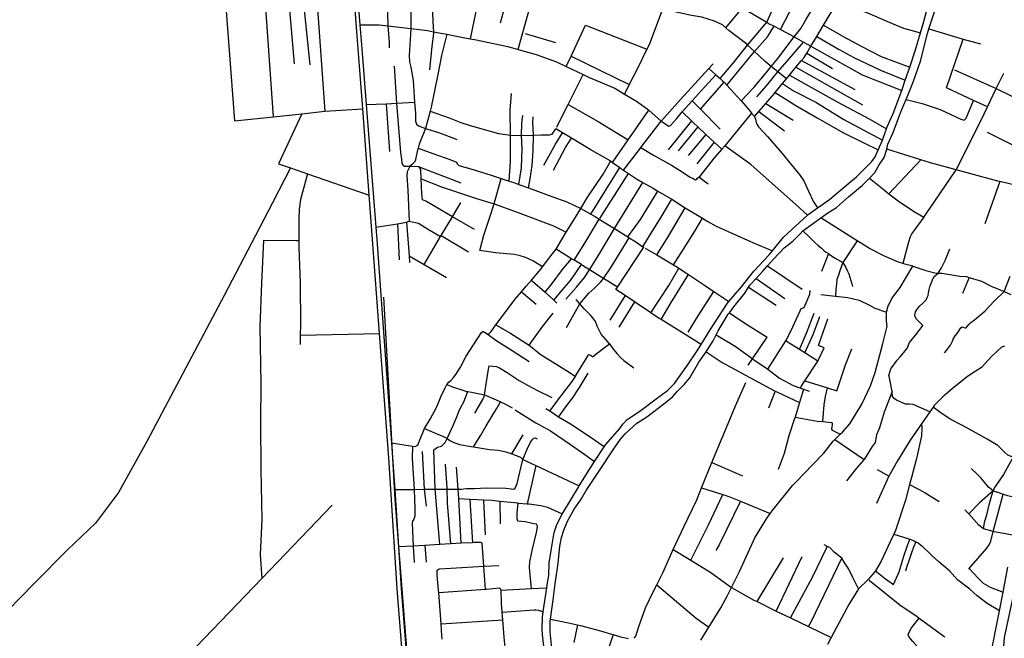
# Model space of a CAD drawing. Header units: millimetres. Extents: x 664923 to 767831, y 3118803 to 3207600.
# Tile 345 of 422: x 722861 to 724916, y 3178681 to 3179971. Entities that reach past the tile are written whole.
import ezdxf

# ---------------------------------------------------------------- set-up
doc = ezdxf.new("R2010")
doc.units = ezdxf.units.MM
for name, color, linetype in [('railways', 4, 'Continuous'), ('roads_2', 2, 'Continuous'), ('roads_3', 3, 'Continuous')]:
    doc.layers.add(name, color=color, linetype=linetype)

msp = doc.modelspace()

# ---------------------------------------------------------------- linework, layer by layer
at = {"layer": 'railways'}
for points in [[(724826.47, 3174424.6), (724847.89, 3174492.87), (724860.97, 3174640.15), (724863.01, 3175788.61), (724867.23, 3176362.12), (724870.3, 3176779.68), (724903.09, 3178498.6), (724903.51, 3178504.5), (724916.32, 3178682.48), (725056.43, 3179332.92), (725258.88, 3180338.38), (725273.01, 3180408.57), (725440.23, 3181204.79), (725582.35, 3181870.38), (725684.06, 3182352.43), (725720.88, 3182615.96), (725728.19, 3182887.26), (724753.69, 3188227.38), (724071.82, 3191520.17)], [(722744.49, 3174193.13), (722544.02, 3174591.58), (722444.51, 3174808.36), (722346.95, 3174922.02), (722326.36, 3175022.71), (722377.23, 3175182.53), (722584.13, 3175669.11), (722629.69, 3175784.26), (722704.66, 3175945.76), (722954.82, 3176531.03), (723093.52, 3176853.13), (723143.55, 3176979.52), (723307.39, 3177179.33), (723364.94, 3177273.89), (723469.29, 3177514.1), (723624.4, 3177726.06), (723725.86, 3177946.08), (723772.13, 3178118.31), (723721.24, 3178254.91), (723686.44, 3178435.96), (723644.88, 3178969.91), (723621.1, 3179392.57)]]:
    msp.add_lwpolyline(points, dxfattribs=at)
at = {"layer": 'roads_2'}
for points in [[(723564.01, 3180048.06), (723570.84, 3179960.61), (723574.77, 3179910.21), (723583.98, 3179793.99), (723604.66, 3179538.45), (723606.25, 3179512.83), (723637.17, 3179088.47), (723639.44, 3179057.38), (723643.72, 3178991.21), (723651.45, 3178871.29), (723657.06, 3178784.34), (723674.21, 3178572.77), (723683.01, 3178464.24), (723698.84, 3178369.88), (723699.33, 3178366.91), (723705.08, 3178336.82), (723714.4, 3178296.95), (723722.15, 3178273.06), (723728.26, 3178254.26), (723752.66, 3178189.85), (723772.22, 3178143.91), (723784.34, 3178114.77), (723787.5, 3178107.17)], [(723780.86, 3178094.64), (723775.76, 3178106.8), (723774.07, 3178111.14), (723729.48, 3178225.65), (723710.22, 3178280.54), (723701.21, 3178315.93), (723691.28, 3178364.97), (723676.03, 3178461.17), (723670.54, 3178512.98), (723649.08, 3178783.68), (723631.33, 3179057.5), (723612.17, 3179316.7), (723597.66, 3179512.97), (723590.67, 3179605.1), (723577, 3179785.05), (723567.45, 3179910.7), (723558.81, 3180020.04)]]:
    msp.add_lwpolyline(points, dxfattribs=at)
at = {"layer": 'roads_3'}
for points in [[(723343.72, 3181355.21), (723358.13, 3181141.96), (723376.77, 3180918.48), (723383.96, 3180864.55), (723398.29, 3180700.78), (723399.19, 3180690.58), (723404.1, 3180593.61), (723407.06, 3180535.06), (723407.77, 3180521.11), (723412.06, 3180471.6), (723417.54, 3180408.51), (723422.5, 3180351.37), (723432.37, 3180223.71), (723439.4, 3180132.72), (723452.8, 3180011.88), (723466.59, 3179877.06)], [(723390.39, 3179768.35), (723374.21, 3180005.88), (723362.37, 3180174.87), (723359.23, 3180217.86), (723350.68, 3180335.31), (723345.67, 3180403.71)], [(723901.79, 3179908.86), (723911.18, 3179944.5), (723922.51, 3179984.07), (723937.09, 3180035.85), (723940.35, 3180047.41), (723948.97, 3180078.74), (723952.42, 3180091.27), (723961.84, 3180134.27), (723970.16, 3180169.29), (723976.06, 3180194.08), (724005.82, 3180315.92)], [(723937.92, 3180275.68), (723924.66, 3180207.45), (723919.03, 3180177.19), (723897.54, 3180095.04), (723873.27, 3179997.17), (723863.55, 3179964.07)], [(723868.19, 3180234.36), (723859.99, 3180186.71), (723842.72, 3180105.86), (723819.03, 3180016.1), (723818.14, 3180011.83), (723801.44, 3179931.42)], [(723550.66, 3180219.55), (723588.21, 3180215.52), (723615.06, 3180210.67), (723661.94, 3180203.04), (723721.97, 3180187.59), (723741.66, 3180183.71), (723744.04, 3180160.77), (723745.24, 3180143.77), (723742.15, 3180123.32), (723730.23, 3180071.92), (723719.96, 3180030.12), (723719.43, 3180025.31), (723718.91, 3180020.72), (723720.1, 3180012.18), (723721.79, 3179998.76), (723724.28, 3179954.97), (723724.45, 3179945.8), (723724.52, 3179942.13), (723721.34, 3179915.77), (723716.55, 3179866.55)], [(724251.19, 3180201.73), (724233.43, 3180120.59), (724209.08, 3180010.28), (724202.67, 3179993.29), (724174.63, 3179918.94), (724170.31, 3179909.97), (724150.1, 3179868), (724133.4, 3179835.65), (724123.33, 3179816.13)], [(724448.76, 3179950.8), (724495.43, 3180040.91), (724525.64, 3180103.83), (724554.86, 3180160.38)], [(723700.75, 3180135.12), (723697.76, 3180108.39), (723690.77, 3180077.48), (723685.38, 3180048.63), (723677.89, 3180011.37), (723677.54, 3179976.91), (723677.18, 3179952.64), (723677, 3179941.02), (723674.16, 3179896.51), (723674.41, 3179883.27), (723677.09, 3179872.31), (723682.33, 3179844.48), (723684.41, 3179811.08), (723685.29, 3179798.89), (723686.93, 3179776.27), (723687.46, 3179759.35), (723689.21, 3179753.47), (723693.58, 3179749.89), (723708.04, 3179744.25), (723737.52, 3179735.03), (723768.69, 3179723.6), (723773.44, 3179721.45)], [(724352.1, 3180099.38), (724359.05, 3180105.91), (724367.49, 3180104.06), (724380.93, 3180098.26), (724430.38, 3180073.27), (724460.39, 3180058.32), (724493.3, 3180041.9), (724495.43, 3180040.91), (724532.64, 3180023.43), (724567.6, 3180007.01), (724574.83, 3180004.53), (724629.16, 3179985.99), (724672.13, 3179967.22), (724705.72, 3179953.45), (724741.48, 3179944.06)], [(723638.15, 3180098.02), (723635.14, 3180071.72), (723629.53, 3180043.88), (723628.83, 3180026.54), (723627.41, 3180015.09), (723627.89, 3180001.03), (723629.24, 3179962.53), (723629.52, 3179958.66), (723632.04, 3179923.64), (723631.84, 3179912.63)], [(724323.28, 3179848.29), (724350.44, 3179880.38), (724380.49, 3179918.28), (724420.52, 3179965.84), (724437.03, 3180002.75), (724460.39, 3180058.32)], [(724366.79, 3179801.8), (724393.15, 3179829.61), (724419.06, 3179860.54), (724429.72, 3179873.88), (724443.7, 3179890.56), (724477.46, 3179935.3), (724491.63, 3179952.62), (724502.01, 3179970.55), (724516.2, 3179994.03), (724532.64, 3180023.43)], [(723422.97, 3180008.05), (723433.76, 3179879.29)], [(723481.41, 3180014.06), (723497.55, 3179780.19)], [(724394.8, 3179769.02), (724403.99, 3179779.69), (724418.4, 3179796.46), (724436.22, 3179817.18), (724438.13, 3179819.5), (724453.47, 3179838.14), (724461.53, 3179847.93), (724467.96, 3179855.73), (724481.3, 3179871.95), (724493.09, 3179886.27), (724498.3, 3179892.6), (724503.73, 3179901.56), (724512.39, 3179915.86), (724524.78, 3179936.3), (724539.14, 3179960.01), (724567.6, 3180007.01)], [(723291.22, 3179998.67), (723308.98, 3179760.26), (723390.39, 3179768.35), (723450.14, 3179774.96), (723497.55, 3179780.19), (723577, 3179785.05)], [(723955.34, 3178665.27), (723952.99, 3178680.73), (723951.62, 3178698.24), (723951.92, 3178725.77), (723953.53, 3178736.22), (723957.02, 3178758.7), (723961.23, 3178786), (723962.85, 3178796.53), (723965.23, 3178811.67), (723966.16, 3178837.99), (723970.38, 3178863.56), (723976.42, 3178901.19), (723981.25, 3178916.18), (723993.52, 3178940.11), (723995.08, 3178943.15), (724027.06, 3178996.17), (724028.57, 3178998.61), (724050.71, 3179034.34), (724060.59, 3179049.19), (724081.03, 3179079.9), (724083.98, 3179084.33), (724113.45, 3179118.54), (724120.24, 3179127.64), (724128.67, 3179137.38), (724155.59, 3179154.83), (724186.91, 3179178.07), (724213.38, 3179197.54), (724227.85, 3179212.49), (724255.2, 3179250.54), (724273.73, 3179278.22), (724283.33, 3179293.66), (724302.35, 3179324.24), (724338.17, 3179379.98), (724341.04, 3179383.25), (724367.64, 3179413.58), (724393.65, 3179446.71), (724425.18, 3179480.76), (724432.12, 3179489.22), (724455.41, 3179517.63), (724505.12, 3179563.24), (724507.16, 3179565.12), (724526.46, 3179578.63), (724537.1, 3179586.09), (724551.25, 3179596.35), (724591.99, 3179629.96), (724607.89, 3179643.38), (724617.93, 3179653.56), (724639.45, 3179675.19), (724646.42, 3179685.32), (724652.91, 3179699.51), (724661.77, 3179719.58), (724663.71, 3179723.98), (724670.21, 3179743.77), (724671.45, 3179747.58), (724684.24, 3179775.35), (724702.16, 3179823.4), (724709.54, 3179845.04), (724718.9, 3179872.5), (724730.49, 3179906.53), (724741.48, 3179944.06), (724746.82, 3179962.29), (724753.49, 3179988.52)], [(723971.49, 3178659.76), (723968.36, 3178694.36), (723968.33, 3178717.61), (723968.71, 3178720.36), (723974.46, 3178760.96), (723978.47, 3178794.47), (723984.7, 3178837.73), (723988.41, 3178872.67), (723992.12, 3178890.91), (723996.47, 3178905.98), (724004.64, 3178925.32), (724018.23, 3178949.95), (724032.63, 3178970.63), (724043.17, 3178988.89), (724067.08, 3179024.7), (724102.72, 3179077.88), (724114.97, 3179096.27), (724125.06, 3179107), (724149.27, 3179129.38), (724170.32, 3179142.61), (724208.59, 3179172.04), (724224.42, 3179185.03), (724233.5, 3179195.59), (724248.28, 3179210.29), (724259.48, 3179223.77), (724278.85, 3179256.44), (724293.78, 3179278.65), (724308.53, 3179301.22), (724314.64, 3179313.54), (724318.74, 3179321.81), (724340.1, 3179356.81), (724342.43, 3179360.01), (724351.54, 3179372.47), (724374.89, 3179401.02), (724382.46, 3179413.02), (724385.31, 3179417.52), (724397.92, 3179431.4), (724411.84, 3179446.72), (724421.91, 3179458), (724434.25, 3179471.81), (724456.7, 3179495.32), (724474.69, 3179509.36), (724490.2, 3179524.21), (724495.58, 3179530.8), (724518.18, 3179546.53), (724533.37, 3179557.7), (724547.94, 3179568.4), (724565.65, 3179579.59), (724590.88, 3179601.56), (724620.26, 3179626.2), (724634.62, 3179640.8), (724645.7, 3179652.07), (724654.94, 3179668.39), (724665.53, 3179683.44), (724670.69, 3179701.28), (724673.25, 3179711.42), (724684.51, 3179735.87), (724693.18, 3179759.96), (724701.72, 3179782.47), (724711.15, 3179804.57), (724726.93, 3179843.23), (724741.05, 3179885.01), (724755.87, 3179942.69), (724758.93, 3179952.08), (724770.37, 3179987.36)], [(724461.53, 3179847.93), (724443.81, 3179862.39), (724429.72, 3179873.88), (724417.09, 3179884.18), (724394.86, 3179904.9), (724380.49, 3179918.28), (724378.49, 3179920.14), (724341.45, 3179948.99), (724335.22, 3179954.41), (724328.11, 3179960.56), (724311.38, 3179967.79), (724285, 3179976.61), (724263.62, 3179980.24), (724202.67, 3179993.29)], [(724335.22, 3179954.41), (724362.13, 3179986.63), (724366.33, 3179992.22), (724371.23, 3179992.92), (724383.42, 3179987.86), (724400.42, 3179978.19), (724420.52, 3179965.84), (724424.27, 3179963.54), (724435.71, 3179957.59), (724448.76, 3179950.8), (724461.15, 3179944.36), (724477.46, 3179935.3), (724496.9, 3179924.47), (724512.39, 3179915.86), (724597.6, 3179868.9), (724619.29, 3179856.35), (724702.16, 3179823.4)], [(723570.84, 3179960.61), (723611.46, 3179960.35), (723629.52, 3179958.66), (723677.18, 3179952.64), (723711.9, 3179948.42), (723724.45, 3179945.8), (723744.39, 3179942.72), (723752.77, 3179941.03), (723783.07, 3179934.91), (723801.44, 3179931.42), (723810.43, 3179929.72), (723879.57, 3179914.94), (723901.79, 3179908.86), (723938.7, 3179898.75), (723981.22, 3179883.26), (724001.83, 3179873.47), (724037.26, 3179856.63), (724048.44, 3179851.31), (724102.99, 3179828.1), (724123.33, 3179816.13), (724148.59, 3179801.25), (724170.63, 3179785.17), (724173.93, 3179782.29), (724200.23, 3179759.44), (724215.85, 3179748.97), (724219.52, 3179750.26), (724232.96, 3179765.41), (724243.96, 3179778.86), (724264.82, 3179801.85), (724283.5, 3179822.45), (724314.35, 3179856.22)], [(723752.77, 3179941.03), (723741.5, 3179896.24), (723733.42, 3179856.58), (723727.12, 3179823.01), (723719.8, 3179789), (723717.46, 3179780.1), (723708.04, 3179744.25), (723694.69, 3179711.44), (723692.55, 3179703.34), (723690.64, 3179696.09), (723687.99, 3179683.35), (723686.1, 3179675.82), (723681, 3179669.67), (723675.3, 3179664.94), (723670.01, 3179653.88), (723669.29, 3179646.08), (723671.04, 3179615.26), (723673.67, 3179551.2)], [(723916.13, 3179942.39), (723979.39, 3179923.43)], [(724001.83, 3179873.47), (724011.88, 3179894.9), (724042.16, 3179959.52), (724170.31, 3179909.97)], [(724336.88, 3179834.69), (724353.11, 3179854.36), (724375.34, 3179881.17), (724394.86, 3179904.9), (724421.82, 3179935.55), (724435.71, 3179957.59)], [(724539.14, 3179960.01), (724580.95, 3179935.76), (724617.56, 3179916), (724659.13, 3179894.6), (724718.9, 3179872.5)], [(724758.93, 3179952.08), (724830.13, 3179930.67), (724866.23, 3179920.95)], [(724399.82, 3179810.42), (724419.88, 3179833.13), (724443.81, 3179862.39), (724462.44, 3179884.11), (724496.9, 3179924.47)], [(724524.78, 3179936.3), (724571.61, 3179909.06), (724602.07, 3179892.34), (724657.65, 3179865.74), (724709.54, 3179845.04)], [(724881.21, 3179789.75), (724851.66, 3179802.64), (724795.82, 3179829.29), (724830.13, 3179930.67)], [(724503.73, 3179901.56), (724557.88, 3179869.58)], [(724011.88, 3179894.9), (724133.4, 3179835.65)], [(724121.32, 3179657.46), (724154.49, 3179700.57), (724157.72, 3179704.73), (724200.23, 3179759.44), (724240.2, 3179804.58), (724299.65, 3179869.29), (724308.45, 3179878.88)], [(724493.09, 3179886.27), (724604.23, 3179825.78)], [(723810.06, 3179533.85), (723764.27, 3179560.09), (723708.51, 3179592.46), (723702.1, 3179595.6), (723700.45, 3179608.33), (723699.31, 3179639.36), (723698.61, 3179658.75), (723694.73, 3179664.44), (723679.07, 3179665.01), (723675.3, 3179664.94), (723669.22, 3179664.82), (723664, 3179665.01), (723661.65, 3179666.7), (723659.51, 3179672.14), (723658.48, 3179680.48), (723656.78, 3179693.99), (723648.15, 3179797.1), (723643.45, 3179874.24)], [(724299.65, 3179869.29), (724314.35, 3179856.22), (724323.28, 3179848.29), (724329.01, 3179843.19), (724331.23, 3179840.79), (724336.88, 3179834.69), (724351.83, 3179818.55), (724366.79, 3179801.8), (724382.42, 3179784.28), (724388.74, 3179776.48), (724394.8, 3179769.02), (724397.15, 3179763.96), (724397.64, 3179759.69), (724399.81, 3179753.41), (724402.79, 3179747.97), (724421.63, 3179727.34), (724452.44, 3179692.04), (724490, 3179646.48), (724497.6, 3179635.21), (724507.45, 3179613.38), (724517.72, 3179590.95), (724526.46, 3179578.63)], [(724481.3, 3179871.95), (724619.92, 3179793.78)], [(724812.02, 3179866.54), (724899.49, 3179827.69), (725017.62, 3179770.2)], [(724867.03, 3179760.32), (724881.21, 3179789.75), (724899.49, 3179827.69), (724914.92, 3179859.72)], [(723981.98, 3179746.85), (723994.53, 3179772.46), (724005.63, 3179794.31), (724037.26, 3179856.63)], [(724282.07, 3179784.41), (724331.23, 3179840.79)], [(724453.47, 3179838.14), (724476.53, 3179822.95), (724522.9, 3179798.97), (724581.39, 3179763.19), (724661.77, 3179719.58)], [(724467.96, 3179855.73), (724567.34, 3179799.69), (724634.39, 3179764.37), (724670.21, 3179743.77)], [(723882.72, 3179634.56), (723885.12, 3179675.32), (723885.79, 3179730), (723885.1, 3179782.36), (723887.51, 3179817.48)], [(724438.13, 3179819.5), (724481.01, 3179792.46), (724525.58, 3179766.4), (724580.29, 3179735.24), (724624.56, 3179713.67), (724652.91, 3179699.51)], [(723583.98, 3179793.99), (723625.75, 3179796.01), (723648.15, 3179797.1), (723685.29, 3179798.89)], [(723625.75, 3179796.01), (723632.96, 3179696.42)], [(724264.82, 3179801.85), (724282.07, 3179784.41), (724322.94, 3179743.08)], [(724418.4, 3179796.46), (724475.72, 3179761.34)], [(724711.15, 3179804.57), (724744.8, 3179796.3), (724782.15, 3179783.56), (724825.77, 3179763.6), (724832.78, 3179761.69), (724836.4, 3179765.43), (724851.66, 3179802.64)], [(723717.46, 3179780.1), (723757.56, 3179766.46), (723782.1, 3179756.55), (723801.05, 3179750.58), (723838.35, 3179740.05), (723860.49, 3179734.12), (723885.79, 3179730), (723908.69, 3179729.86), (723933.18, 3179730.51), (723950.12, 3179730.95), (723966.94, 3179730.69), (723972.7, 3179732.25), (723980.31, 3179743.36)], [(724005.63, 3179794.31), (724068.31, 3179758.86), (724130.73, 3179720.91)], [(724098.61, 3179673.23), (724130.73, 3179720.91), (724173.93, 3179782.29)], [(724326.34, 3179700.93), (724310.65, 3179715.63), (724293.15, 3179732.02), (724276.69, 3179747.44), (724267.59, 3179755.97), (724263.48, 3179759.96), (724243.96, 3179778.86)], [(724388.74, 3179776.48), (724332.85, 3179708.28), (724326.34, 3179700.93), (724311.18, 3179683.82), (724293.18, 3179661.04), (724280.38, 3179644.68), (724280.42, 3179642.23), (724286.87, 3179637.27), (724297.9, 3179629.12)], [(724403.99, 3179779.69), (724457.29, 3179739.38)], [(723450.14, 3179774.96), (723400.88, 3179670.66), (723426.41, 3179661.84), (723461.39, 3179649.75), (723590.67, 3179605.1)], [(723903.13, 3179627.43), (723908.11, 3179662.31), (723909.8, 3179702.51), (723908.69, 3179729.86), (723909.2, 3179755.1), (723911.14, 3179771.04)], [(723922.75, 3179620.32), (723926.82, 3179639.36), (723930.79, 3179666.69), (723932.52, 3179697.43), (723933.18, 3179730.51), (723931.79, 3179757.68), (723932.45, 3179768.5)], [(724263.48, 3179759.96), (724214.34, 3179699.8)], [(724634.62, 3179640.8), (724662.39, 3179618.29), (724675.48, 3179608.19), (724694.86, 3179593.22), (724726.94, 3179571.96), (724748.52, 3179558.95), (724769.9, 3179590.36), (724816.05, 3179657.89), (724867.03, 3179760.32)], [(723955.21, 3179667.93), (723979.58, 3179711.62), (723994.13, 3179735.01)], [(724095, 3179675.76), (724051.57, 3179700.32), (724012.86, 3179723.7), (723994.13, 3179735.01), (723980.31, 3179743.36)], [(724276.69, 3179747.44), (724235.29, 3179697.55)], [(724979.78, 3179686.63), (724880.83, 3179735.78)], [(723975.09, 3179657.51), (724000.42, 3179704.48), (724012.86, 3179723.7)], [(724293.15, 3179732.02), (724256.17, 3179687.97)], [(724310.65, 3179715.63), (724274.14, 3179670.17)], [(723692.55, 3179703.34), (723725.75, 3179691.28), (723761.24, 3179678.92), (723772.41, 3179673.83), (723774.11, 3179670.6), (723777.46, 3179667), (723802.8, 3179659.94), (723845.27, 3179647.09), (723866.19, 3179640.09), (723882.72, 3179634.56), (723892.51, 3179631.28), (723903.13, 3179627.43), (723922.75, 3179620.32), (723971.55, 3179602.63), (724002.92, 3179591.41), (724032.12, 3179577.1)], [(724157.72, 3179704.73), (724184.02, 3179688.71), (724221.73, 3179668.02), (724243.7, 3179654.09), (724259.07, 3179643.57), (724266.52, 3179639.85), (724270.69, 3179637.1), (724273.44, 3179637.76), (724275.36, 3179639.74), (724280.38, 3179644.68)], [(724505.12, 3179563.24), (724481.33, 3179585.97), (724438.19, 3179623.66), (724387.09, 3179669.17), (724332.85, 3179708.28)], [(724949.97, 3179623.22), (724906.59, 3179633.69), (724903.02, 3179634.56), (724846.57, 3179649.56), (724816.05, 3179657.89), (724762.11, 3179672.61), (724742.05, 3179678.9), (724670.69, 3179701.28)], [(723706.13, 3179118.16), (723718.01, 3179137.89), (723731.59, 3179163.24), (723740.17, 3179184.32), (723749.22, 3179203.37), (723752.28, 3179210.06), (723756.68, 3179214.9), (723761.1, 3179218.74), (723766.35, 3179224.61), (723771.16, 3179230.76), (723781.3, 3179246.09), (723792.88, 3179269.38), (723824.97, 3179318.59), (723827.55, 3179320.51), (723829.43, 3179320.84), (723831.49, 3179319), (723837.06, 3179315.65), (723840.25, 3179315.57), (723845.08, 3179320.7), (723855.08, 3179334.39), (723861.74, 3179343.51), (723894.81, 3179387.4), (723908.16, 3179403.22), (723918.19, 3179415.1), (723929.11, 3179427.89), (723949.51, 3179451.75), (723952.5, 3179455.74), (723972.12, 3179481.88), (723980.76, 3179492.14), (723990.43, 3179509.2), (724001.95, 3179528.15), (724024.02, 3179563.62), (724032.12, 3179577.1), (724045.51, 3179599.36), (724079.04, 3179649.16), (724091.8, 3179671.61), (724095, 3179675.76), (724098.61, 3179673.23), (724113.35, 3179662.93), (724115.27, 3179661.59), (724121.32, 3179657.46), (724131.98, 3179650.2), (724148.6, 3179638.87), (724161.4, 3179631.7), (724183.17, 3179619.5), (724193.13, 3179613.68), (724217.03, 3179599.7), (724222.14, 3179596.53), (724246.91, 3179581.1), (724250.34, 3179579.01), (724286.17, 3179556.98), (724297.1, 3179550.27), (724314.92, 3179540.21), (724345.93, 3179526.33), (724392.85, 3179505.83), (724432.12, 3179489.22)], [(724675.48, 3179608.19), (724742.05, 3179678.9)], [(723426.41, 3179661.84), (723388.53, 3179588.82), (723361.69, 3179537.27), (723287.89, 3179395.72), (723201.74, 3179233.16), (723126.5, 3179091.01), (723067.37, 3178984.91), (723019.32, 3178920.84), (722960.97, 3178865.22), (722890.43, 3178794.66), (722779.48, 3178681.37)], [(723694.73, 3179664.44), (723782.05, 3179630.79)], [(724052.82, 3179565.7), (724113.35, 3179662.93)], [(723461.39, 3179649.75), (723446.94, 3179596), (723444.14, 3179575.76), (723443.67, 3179554.7), (723443.87, 3179509.78), (723443.93, 3179496.17), (723446.51, 3179422.12), (723447.3, 3179335.63), (723446.65, 3179313.03), (723446.08, 3179293.51)], [(723699.31, 3179639.36), (723741.34, 3179622.45), (723814.15, 3179598.16), (723851.27, 3179586.85), (723893.98, 3179571.56), (723975.52, 3179541.12), (724001.95, 3179528.15)], [(723952.5, 3179455.74), (723932.05, 3179468.42), (723920.06, 3179473.67), (723914.9, 3179475.53), (723905.63, 3179478.4), (723893.69, 3179481.03), (723854.05, 3179485.16), (723821.38, 3179489.63), (723829.79, 3179521.39), (723842.18, 3179559.35), (723851.27, 3179586.85), (723866.19, 3179640.09)], [(724000.76, 3179387.86), (724023.03, 3179412.96), (724040.06, 3179433.27), (724050.58, 3179449.37), (724071.75, 3179484.29), (724102.53, 3179535.25), (724161.4, 3179631.7)], [(724072.24, 3179556.33), (724131.98, 3179650.2)], [(724906.59, 3179633.69), (724875.34, 3179545.59)], [(724130.1, 3179518.25), (724156.66, 3179554.64), (724193.13, 3179613.68)], [(724161.73, 3179497.68), (724177.54, 3179523.84), (724200.02, 3179559.55), (724222.14, 3179596.53)], [(723705.33, 3179460.4), (723739.43, 3179519.25), (723740.49, 3179520.99), (723764.27, 3179560.09), (723781.94, 3179589.79)], [(724032.12, 3179577.1), (724052.82, 3179565.7), (724062.5, 3179560.38), (724070.51, 3179555.34), (724102.53, 3179535.25), (724130.1, 3179518.25), (724133.34, 3179516.25), (724144.85, 3179509.15), (724161.73, 3179497.68), (724163.53, 3179496.46)], [(724190.8, 3179480.46), (724214.55, 3179518.03), (724250.34, 3179579.01)], [(723604.66, 3179538.45), (723649.6, 3179545.46), (723668.12, 3179548.48), (723673.67, 3179551.2)], [(723673.67, 3179551.2), (723683.94, 3179548.76), (723693.61, 3179546.51), (723712.27, 3179535.23), (723739.43, 3179519.25)], [(724018.1, 3179469.54), (724040.81, 3179504.91), (724070.51, 3179555.34)], [(724225.86, 3179459.86), (724246.61, 3179492.14), (724270.06, 3179529.7), (724286.17, 3179556.98)], [(724725.64, 3179457.32), (724708.91, 3179461.03), (724704.68, 3179462.3), (724695.51, 3179465.05), (724666.38, 3179477.54), (724634.9, 3179494.05), (724609.2, 3179509.89), (724600.26, 3179515.4), (724533.37, 3179557.7)], [(724748.52, 3179558.95), (724732.59, 3179537.75), (724723, 3179525.3), (724719.97, 3179518.28), (724716.36, 3179506.77), (724704.68, 3179462.3)], [(723649.6, 3179545.46), (723653.24, 3179470.46)], [(723668.12, 3179548.48), (723673.77, 3179478.82), (723674.89, 3179464.79)], [(724495.58, 3179530.8), (724508.83, 3179518.05), (724520.61, 3179506.56), (724527.08, 3179500.82), (724534.51, 3179494.4), (724540.11, 3179489.21), (724544.49, 3179486.46), (724549.04, 3179483.16), (724550.92, 3179481.79), (724555.8, 3179478.9), (724563.23, 3179473.73), (724579.38, 3179464.79)], [(723443.87, 3179509.78), (723439.02, 3179510.2), (723370.04, 3179510.32), (723365.36, 3179422.01), (723362.47, 3179330.54), (723364.47, 3179211.21), (723363.68, 3179131.6), (723364.13, 3179032.7), (723366.71, 3178928.65), (723363.19, 3178855.35), (723366.13, 3178805.58)], [(723740.49, 3179520.99), (723797.86, 3179487.14)], [(724002.08, 3179329.29), (724030.16, 3179378.55), (724049.17, 3179400.47), (724061.46, 3179411.72), (724074.34, 3179423.99), (724079.66, 3179431.15), (724095.68, 3179454.59), (724133.34, 3179516.25)], [(724609.2, 3179509.89), (724579.38, 3179464.79)], [(724109.01, 3179413.29), (724079.66, 3179431.15), (724066.88, 3179438.94), (724050.58, 3179449.37), (724035.96, 3179458.74), (724033.41, 3179460.27), (724018.1, 3179469.54), (724012.95, 3179472.66), (723980.76, 3179492.14)], [(724283.33, 3179293.66), (724199.88, 3179345.51), (724196.11, 3179347.84), (724178.71, 3179359.41), (724144.2, 3179382.39), (724124.53, 3179395.48), (724105.6, 3179408.08), (724109.01, 3179413.29), (724163.53, 3179496.46)], [(724166.22, 3179494.88), (724190.8, 3179480.46), (724225.86, 3179459.86), (724233.81, 3179455.21), (724237.11, 3179452.99), (724257.23, 3179439.5), (724292.36, 3179415.96), (724310.19, 3179403.98), (724341.04, 3179383.25)], [(724760.89, 3179153.32), (724725.84, 3179168.53), (724717.83, 3179169.38), (724709.67, 3179169.05), (724691.34, 3179177.65), (724686.11, 3179181.03), (724683.03, 3179184.95), (724682.33, 3179195.38), (724676.79, 3179223.79), (724675.34, 3179229.23), (724677.06, 3179235.56), (724679.42, 3179242.9), (724692.9, 3179261.07), (724698.76, 3179268.14), (724706.59, 3179276.91), (724711.79, 3179283.64), (724714.07, 3179286.33), (724715.3, 3179291.17), (724718.35, 3179297.53), (724734.29, 3179317.56), (724745.83, 3179333.37), (724733.07, 3179346.39), (724730.48, 3179351.14), (724729.74, 3179355.1), (724731.11, 3179361.59), (724738.73, 3179372.85), (724746.9, 3179380.8), (724753.12, 3179386.72), (724755.53, 3179391.4), (724757.11, 3179395.91), (724757.67, 3179401.24), (724759.38, 3179408.06), (724760.92, 3179414.23), (724766.48, 3179428.26), (724769.2, 3179434.44), (724777.88, 3179442.36), (724785.16, 3179453.81), (724793.03, 3179468.55), (724802.56, 3179493.11)], [(723673.77, 3179478.82), (723705.33, 3179460.4), (723751.54, 3179433.44)], [(723957.47, 3179402.5), (723972.74, 3179420.82), (723994.31, 3179450.18), (724012.95, 3179472.66)], [(724549.04, 3179483.16), (724534.76, 3179446.15)], [(723976.06, 3179385.79), (723993.7, 3179407.35), (724010.95, 3179427.46), (724021.71, 3179442.96), (724033.41, 3179460.27)], [(724178.71, 3179359.41), (724216.3, 3179416.94), (724237.11, 3179452.99)], [(724282.77, 3178676.72), (724299.79, 3178704.23), (724324.66, 3178744.43), (724338.65, 3178770.08), (724346.68, 3178786.44), (724363.2, 3178820.15), (724395.48, 3178889.98), (724419.65, 3178929.66), (724427.64, 3178941.09), (724431.49, 3178946.61), (724473.95, 3178999.34), (724481.83, 3179007.43), (724515.73, 3179042.25), (724539.31, 3179066.93), (724559.12, 3179092.1), (724562.67, 3179095.55), (724573.82, 3179106.41), (724578.47, 3179110.94), (724593.79, 3179127.95), (724618.5, 3179169.38), (724637.19, 3179207.23), (724646.5, 3179235.09), (724662.44, 3179295.66), (724671.6, 3179331.59), (724670.48, 3179342.06), (724670.41, 3179360.8), (724673.91, 3179374.43), (724675.09, 3179376.7), (724681.74, 3179389.57), (724698.97, 3179412.69), (724725.64, 3179457.32), (724752.78, 3179447.74), (724774.05, 3179442.39), (724777.88, 3179442.36), (724785.64, 3179442.32), (724823.43, 3179436.42), (724837.07, 3179435.53), (724842.97, 3179433.72), (724868.85, 3179425.77), (724889.06, 3179415.2), (724915.75, 3179403.97), (724929.68, 3179398.11)], [(724421.91, 3179458), (724494.18, 3179408.81)], [(724579.38, 3179464.79), (724573.08, 3179447.07), (724569.92, 3179438.06), (724566.88, 3179429.05), (724565.99, 3179420.01), (724564.91, 3179409.09), (724564.13, 3179394.31)], [(724579.38, 3179464.79), (724584.71, 3179455.57), (724588.16, 3179447.67), (724591.94, 3179441.06), (724597.77, 3179420.19), (724599.05, 3179414.35)], [(723929.11, 3179427.89), (723930.37, 3179426.61), (723957.47, 3179402.5), (723974.61, 3179387.24), (723976.06, 3179385.79), (723982.29, 3179379.6)], [(724199.88, 3179345.51), (724220.89, 3179381.35), (724257.23, 3179439.5)], [(724397.92, 3179431.4), (724458.37, 3179389.64)], [(724791.53, 3179276.2), (724795.76, 3179281.09), (724803.71, 3179292.19), (724808.05, 3179300.22), (724809.81, 3179304.4), (724813.83, 3179311.45), (724817.56, 3179316.82), (724825.84, 3179328.59), (724828.31, 3179330.13), (724831.82, 3179329.37), (724834.5, 3179328.59), (724836.51, 3179328.29), (724838.63, 3179330.82), (724842.86, 3179335.88), (724846.62, 3179339.6), (724854.18, 3179344.88), (724875.66, 3179363.2), (724895.33, 3179384.35), (724915.75, 3179403.97), (724928.82, 3179436.43)], [(724842.97, 3179433.72), (724829.03, 3179400.24)], [(724382.46, 3179413.02), (724440.09, 3179375.96)], [(724422.72, 3179241.93), (724460.19, 3179301.25), (724470.47, 3179321.17), (724490.3, 3179364), (724492.38, 3179368.67), (724498.17, 3179371.11), (724500.74, 3179375.63), (724509.97, 3179398.36), (724511.33, 3179406)], [(723908.16, 3179403.22), (723912.33, 3179399.89), (723939.13, 3179378.05)], [(724091.77, 3179295.28), (724084.21, 3179303.93), (724074.57, 3179315.28), (724066.42, 3179332.14), (724062.91, 3179341.44), (724057.4, 3179349.55), (724052.37, 3179354.94), (724039.66, 3179367.23), (724030.16, 3179378.55), (724022.75, 3179387.38)], [(724124.53, 3179395.48), (724092.84, 3179344.56)], [(724256.3, 3179319.64), (724276.97, 3179353.07), (724310.19, 3179403.98)], [(724533.27, 3179397.85), (724564.13, 3179394.31), (724589.36, 3179391.78), (724613.03, 3179386.26), (724634.69, 3179375.42), (724645.88, 3179369.31), (724670.41, 3179360.8)], [(724144.2, 3179382.39), (724111.53, 3179330.08)], [(723924.44, 3179291.87), (723953.21, 3179331.9), (723974.57, 3179359.13)], [(724342.43, 3179360.01), (724374.8, 3179338.19), (724421.55, 3179309.09)], [(724488.91, 3179282.89), (724503.21, 3179317.34), (724519.06, 3179359.24)], [(724490.52, 3179202.68), (724492.19, 3179205.73), (724499.88, 3179217.48), (724526.69, 3179258.53), (724528.61, 3179261.46), (724540.11, 3179286.88), (724528.7, 3179291.46), (724547.78, 3179347.37)], [(724500.01, 3179275.99), (724517.25, 3179314.79), (724531.03, 3179352.02)], [(723855.08, 3179334.39), (723865.75, 3179328.05), (723869.7, 3179326.4), (723884.2, 3179318.03), (723924.44, 3179291.87), (723927.5, 3179289.88), (723947.7, 3179273.52), (723982.31, 3179251.98), (724007.84, 3179235.89), (724020.81, 3179227.13)], [(723446.65, 3179313.03), (723612.17, 3179316.7)], [(723837.06, 3179315.65), (723856.96, 3179301.23), (723889.23, 3179280.95), (723924.46, 3179257.98)], [(724314.64, 3179313.54), (724354.16, 3179290.08), (724389.06, 3179265.07), (724390.71, 3179263.94), (724422.72, 3179241.93), (724447.11, 3179223.65), (724475.7, 3179208.02), (724489.22, 3179203.13), (724490.52, 3179202.68), (724497.37, 3179200.31), (724508.56, 3179196.46)], [(724381.44, 3179250.52), (724390.71, 3179263.94), (724421.55, 3179309.09)], [(723967.44, 3179154.3), (723984.19, 3179177.43), (724000.02, 3179198.07), (724013.86, 3179216.65), (724020.81, 3179227.13), (724021.9, 3179228.77), (724041.69, 3179261.73), (724044.23, 3179265.38), (724048.31, 3179271.81), (724049.75, 3179272.56), (724052.67, 3179271.18), (724054.43, 3179269.91), (724056.94, 3179267.79), (724081.78, 3179287.31), (724091.77, 3179295.28), (724098.47, 3179285.75), (724107.68, 3179274.54), (724114.94, 3179266.17), (724122.15, 3179260.4), (724143.02, 3179245.09)], [(724526.69, 3179258.53), (724500.01, 3179275.99), (724488.91, 3179282.89), (724465.09, 3179297.7), (724460.19, 3179301.25)], [(724499.88, 3179217.48), (724547.25, 3179203), (724566.72, 3179197.05), (724584.88, 3179251.2), (724597.91, 3179284.62)], [(724916.44, 3179290.04), (724910.4, 3179287.91), (724889.61, 3179268.48), (724868.89, 3179245.58), (724855.72, 3179237.26), (724839.41, 3179226.85), (724807.44, 3179201.14), (724788.05, 3179184.34), (724770.14, 3179166.4), (724767.49, 3179162.64), (724760.89, 3179153.32), (724743.05, 3179128.1), (724743.79, 3179119.75), (724743.24, 3179103.31), (724732.86, 3179055.52), (724722.61, 3179016.1), (724718.68, 3179001.6), (724709.89, 3178969.15), (724689.37, 3178905.9), (724685.51, 3178897.73), (724677.95, 3178881.74), (724659.3, 3178841.87), (724647.06, 3178821.57), (724644.7, 3178817.65), (724631.65, 3178802.99), (724612.01, 3178783.86), (724591.49, 3178751.16), (724571.62, 3178713.87), (724555, 3178682.41), (724547.29, 3178667.84)], [(724293.78, 3179278.65), (724327.03, 3179255.85), (724401.62, 3179216.02), (724437.96, 3179196.47), (724441.19, 3179194.73), (724488.88, 3179172.74)], [(723811.14, 3179150.57), (723827.4, 3179179.13), (723830.48, 3179184.82), (723830.97, 3179188.26), (723833.97, 3179206.65), (723838.58, 3179238.03), (723841.13, 3179248.89), (723855.94, 3179247.45), (723862.8, 3179244.7), (723878.2, 3179235.48), (723903.59, 3179218.66), (723920.59, 3179209.04), (723941.97, 3179197.63), (723971.67, 3179182.91)], [(723985.65, 3179142.26), (724001.14, 3179163.63), (724014.71, 3179181.92), (724029.78, 3179203.98), (724047.91, 3179233.74)], [(723752.28, 3179210.06), (723764.29, 3179204.99), (723786.16, 3179198.35), (723793.89, 3179195.76), (723796.41, 3179195.31), (723804.07, 3179193.94), (723824.58, 3179190.01), (723830.97, 3179188.26), (723834.92, 3179187.18), (723855.67, 3179178.5), (723864.84, 3179174.15), (723875.27, 3179169.21), (723888.61, 3179161.25)], [(724143.63, 3178680.65), (724146.82, 3178685.19), (724152.42, 3178703.45), (724167.2, 3178744.52), (724184.17, 3178778.69), (724191, 3178792.28), (724203.71, 3178817.61), (724225.29, 3178866.11), (724230.43, 3178877.66), (724247.58, 3178913.07), (724274.16, 3178969.65), (724284.25, 3178994.77), (724305.45, 3179047.53), (724336.42, 3179120.72), (724355.23, 3179165.53), (724376.44, 3179214.06)], [(724497.37, 3179200.31), (724488.88, 3179172.74), (724479.34, 3179141.77), (724477.93, 3179137.21), (724466.76, 3179103.16), (724456.64, 3179066.33), (724444.45, 3179033.11)], [(724537.77, 3179132.85), (724540.33, 3179168.08), (724542.83, 3179184.87), (724547.25, 3179203)], [(723738.05, 3178876.27), (723728.47, 3178991.6), (723725.15, 3179074.06), (723733.18, 3179079.12), (723741.54, 3179081.58), (723748.92, 3179089.51), (723753, 3179097.34), (723765, 3179122.97), (723773.18, 3179142.45), (723777.89, 3179153.64), (723782.07, 3179162.66), (723787.93, 3179174.3), (723796.41, 3179195.31)], [(724437.96, 3179196.47), (724424.19, 3179160.58)], [(724682.33, 3179195.38), (724675.18, 3179177.34), (724665.67, 3179152.29), (724655.79, 3179119.94), (724649.74, 3179105.23), (724646.56, 3179089.09), (724640.38, 3179080.86), (724623.37, 3179053.97), (724622.44, 3179052.49), (724607.93, 3179035.97), (724587.12, 3179009.2)], [(723808.44, 3179079.95), (723823.49, 3179104.42), (723834.42, 3179124.09), (723855.92, 3179159.69), (723864.84, 3179174.15)], [(724081.03, 3179079.9), (724049.48, 3179101.39), (724010.57, 3179127.75), (723985.65, 3179142.26), (723967.44, 3179154.3), (723959.37, 3179159.64)], [(724973.17, 3179043.91), (724946.93, 3179054.63), (724934.78, 3179058.68), (724932.34, 3179059.48), (724923.28, 3179062.79), (724917.18, 3179067.98), (724910.71, 3179075.15), (724902.73, 3179082.62), (724880.64, 3179096.45), (724856.73, 3179109.08), (724829.11, 3179124.47), (724804.87, 3179136.93), (724784.78, 3179150.3), (724767.49, 3179162.64)], [(723895.21, 3179157.52), (723910.77, 3179147.83), (723938.57, 3179130.21), (723969.23, 3179113.27), (724010.56, 3179084.91), (724040.89, 3179064.08), (724060.59, 3179049.19)], [(724479.34, 3179141.77), (724525.65, 3179133.98), (724537.77, 3179132.85), (724555.21, 3179131.23), (724556.89, 3179129.94), (724557.12, 3179126.96), (724555.81, 3179117.15), (724557.18, 3179115.03), (724573.82, 3179106.41)], [(723637.17, 3179088.47), (723680.87, 3179081.31), (723686.39, 3179080.56), (723691.83, 3179083.83), (723695.71, 3179092.85), (723706.13, 3179118.16)], [(723706.13, 3179118.16), (723748.62, 3179100.21), (723753, 3179097.34), (723758.89, 3179093.49), (723765.93, 3179089.59), (723778.76, 3179085.21), (723803.2, 3179080.78), (723808.44, 3179079.95), (723841.86, 3179074.61), (723860.44, 3179073.24), (723875.87, 3179069.79), (723888.57, 3179065.21), (723906.23, 3179058.84), (723911.25, 3179054.03), (723938.03, 3179041.38), (724028.57, 3178998.61)], [(724743.05, 3179128.1), (724719.45, 3179094.15), (724693.13, 3179050.71), (724675.24, 3179018.86), (724651.31, 3179032.49)], [(723643.72, 3178991.21), (723684.12, 3178991.39), (723706.15, 3178991.49), (723728.47, 3178991.6), (723761.42, 3178991.75), (723776.3, 3178991.83), (723782.58, 3178991.86), (723793.87, 3178992.95), (723810.38, 3178993.26), (723835.27, 3178994.89), (723875.59, 3178993.94), (723892.73, 3178991.68), (723895.01, 3178993.74), (723899.17, 3179003.33), (723911.25, 3179054.03), (723919.95, 3179075.21), (723926.67, 3179088.18), (723930.64, 3179094.79), (723934.26, 3179098.53), (723936.92, 3179098.78), (723941.46, 3179096.83)], [(723888.57, 3179065.21), (723912, 3179105.44)], [(723680.87, 3179081.31), (723680.29, 3179055.89), (723684.12, 3178991.39), (723686.09, 3178950.47), (723685.51, 3178935.46), (723683.88, 3178929.37), (723681.06, 3178924.99), (723679.98, 3178920.94), (723682.04, 3178873.05), (723684.45, 3178839.13)], [(724562.67, 3179095.55), (724623.37, 3179053.97)], [(723710.03, 3178956.12), (723706.15, 3178991.49), (723701.46, 3179070.43)], [(724934.78, 3179058.68), (724926.04, 3179042.65), (724914.44, 3179022.7), (724895.64, 3178994.99), (724892.76, 3178988.63), (724904.17, 3178985.04), (724914.06, 3178981.42), (724923.11, 3178978.94), (724935.67, 3178976.04), (724952.94, 3178973.39)], [(723760.89, 3178877.59), (723753.97, 3178962.44), (723753.06, 3178994.43), (723749.5, 3179043.96)], [(723782.25, 3178878.82), (723777.75, 3178971.59), (723776.3, 3178991.83), (723772.81, 3179037.78)], [(723938.03, 3179041.38), (723920.03, 3178961.45)], [(724305.45, 3179047.53), (724370.03, 3179019.67)], [(724675.24, 3179018.86), (724649.5, 3178962.16)], [(724872.64, 3178909.17), (724875.05, 3178922.14), (724880.69, 3178940.82), (724884.34, 3178959.29), (724888.88, 3178974.13), (724892.76, 3178988.63), (724883.3, 3178995.91), (724877.66, 3179002.77), (724867.42, 3179015.33), (724859.44, 3179023.29), (724847.21, 3179035)], [(724284.25, 3178994.77), (724328.83, 3178980.36), (724340.93, 3178976.44), (724365.32, 3178966.49), (724427.64, 3178941.09)], [(724718.68, 3179001.6), (724749.02, 3178985.36), (724780.22, 3178965.9)], [(724261.56, 3178844.01), (724298.94, 3178917.72), (724328.83, 3178980.36)], [(724892.76, 3178988.63), (724864.26, 3178963.05), (724841.87, 3178940.24)], [(724842.26, 3178825.69), (724879.75, 3178868.69), (724884.94, 3178875.75), (724888.13, 3178883.11), (724893.14, 3178903.25), (724914.06, 3178981.42)], [(723089.06, 3178484.18), (723229.12, 3178662.59), (723366.13, 3178805.58), (723512.88, 3178958.73)], [(723901.12, 3178962.71), (723863.25, 3178966.41), (723846.81, 3178968.01), (723828.75, 3178968.95), (723800.6, 3178970.4), (723777.75, 3178971.59)], [(723800.6, 3178970.4), (723806.37, 3178880.2)], [(723828.75, 3178968.95), (723832.34, 3178896.47)], [(723863.25, 3178966.41), (723864.07, 3178919.58)], [(723929.46, 3178784.27), (723926.6, 3178813.25), (723925.44, 3178828.52), (723926.08, 3178840.06), (723930.55, 3178864.09), (723940.21, 3178904.35), (723942.03, 3178914.77), (723939.94, 3178918.47), (723933.83, 3178919.8), (723916.37, 3178923.5), (723900.67, 3178925.21), (723899.14, 3178929.8), (723899.19, 3178942.21), (723901.12, 3178962.71), (723920.03, 3178961.45), (723924.62, 3178961.14), (723949.03, 3178957.87), (723962.43, 3178954.38), (723993.52, 3178940.11)], [(724365.32, 3178966.49), (724321.4, 3178877.13), (724314.11, 3178864.1)], [(724937.14, 3178894.81), (724911.31, 3178899.8), (724895.26, 3178902.64), (724893.14, 3178903.25), (724872.64, 3178909.17), (724863.16, 3178916.45), (724841.87, 3178940.24), (724833.55, 3178948.69)], [(724685.51, 3178897.73), (724719.15, 3178887.72)], [(723833.48, 3178782.69), (723829.87, 3178831.11), (723826.5, 3178878.92), (723823.59, 3178880.9), (723810.48, 3178880.44), (723806.37, 3178880.2), (723782.25, 3178878.82), (723760.89, 3178877.59), (723738.05, 3178876.27), (723706.32, 3178874.44), (723682.04, 3178873.05), (723651.45, 3178871.29)], [(723706.32, 3178874.44), (723709.37, 3178839.61)], [(724469.63, 3178723.16), (724515.75, 3178808.46), (724545.34, 3178868.57), (724546.78, 3178872.48)], [(724612.01, 3178783.86), (724600.27, 3178807.71), (724591.78, 3178824.62), (724582.15, 3178839.86), (724577.09, 3178847.77), (724561.09, 3178860.68), (724551.91, 3178869.95), (724546.78, 3178872.48), (724539.97, 3178875.85)], [(724647.06, 3178821.57), (724668.32, 3178804.57), (724685.05, 3178792.82), (724696.67, 3178819.65), (724702.33, 3178837.92), (724706.41, 3178852.3), (724713.87, 3178874.49), (724719.15, 3178887.72)], [(724731.6, 3178882.06), (724726.39, 3178870.63), (724722.9, 3178861.12), (724717.48, 3178844.51), (724712.66, 3178830.49), (724710.02, 3178820.66)], [(724719.15, 3178887.72), (724727.91, 3178883.79), (724731.6, 3178882.06), (724736.35, 3178879.85), (724745.08, 3178873.22), (724762.02, 3178856.31)], [(724225.29, 3178866.11), (724261.56, 3178844.01), (724303.84, 3178818.24), (724346.68, 3178786.44), (724393.5, 3178760.43), (724400.05, 3178757.22), (724440.19, 3178737.57), (724469.63, 3178723.16), (724507.46, 3178705.1), (724555, 3178682.41)], [(724440.19, 3178737.57), (724494.01, 3178851.47)], [(724905.94, 3178738.1), (724880.47, 3178753.49), (724859.5, 3178769.33), (724844.08, 3178783.13), (724818.87, 3178802.53), (724802.01, 3178821.6), (724779.66, 3178840.07), (724765.58, 3178853.06), (724762.02, 3178856.31)], [(723742.7, 3178678.83), (723742.28, 3178685.87), (723740.39, 3178711.06), (723735.58, 3178775.36), (723734.55, 3178788.9), (723732.27, 3178812.1), (723732.68, 3178822.92), (723736.72, 3178825.64), (723761.08, 3178827.33), (723829.87, 3178831.11), (723861.21, 3178832.53)], [(724400.05, 3178757.22), (724455.34, 3178848.28)], [(724507.46, 3178705.1), (724513.25, 3178714.82), (724577.09, 3178847.77)], [(724842.26, 3178825.69), (724844.1, 3178824.74), (724860.78, 3178806.82), (724872.15, 3178795.93), (724886.48, 3178787.59), (724913.64, 3178777.06)], [(724884.49, 3178629.53), (724905.94, 3178738.1), (724913.64, 3178777.06), (724923.91, 3178829.09)], [(724191, 3178792.28), (724222.86, 3178765.09), (724272.69, 3178722.91), (724299.79, 3178704.23)], [(724634.07, 3178802.19), (724669.96, 3178773.2), (724698.23, 3178750.37), (724734.19, 3178725.87), (724738.8, 3178722.52), (724790.14, 3178685.18), (724792.01, 3178683.55)], [(723896.49, 3178382.77), (723893.46, 3178424.66), (723891.74, 3178448.3), (723891.2, 3178455.83), (723888.36, 3178500.09), (723887.34, 3178516.13), (723886.52, 3178528.94), (723883.87, 3178557.83), (723881.66, 3178581.98), (723879.77, 3178602.63), (723879.14, 3178609.42), (723874.85, 3178655.58), (723872.27, 3178683.24), (723869.35, 3178719.42), (723868.06, 3178735.37), (723866.63, 3178753.07), (723865.68, 3178780.78), (723864.39, 3178784.21), (723861.51, 3178784.98), (723835.52, 3178782.85), (723833.48, 3178782.69), (723735.58, 3178775.36)], [(723865.68, 3178780.78), (723929.46, 3178784.27), (723961.23, 3178786)], [(723868.06, 3178735.37), (723934.56, 3178739.88), (723938.04, 3178739.95), (723943.55, 3178739.19), (723953.53, 3178736.22)], [(723740.39, 3178711.06), (723869.35, 3178719.42)], [(723968.71, 3178720.36), (724006.7, 3178713.09), (724025.11, 3178708.88), (724031.41, 3178707.44), (724073.64, 3178696.22), (724096.32, 3178689.32), (724099.43, 3178688.45), (724115.28, 3178683.98), (724125.78, 3178681.53), (724131.54, 3178680.42)], [(724025.11, 3178708.88), (724017.43, 3178672.06)], [(724833.54, 3178481.53), (724821.76, 3178512.75), (724799.91, 3178557.26), (724788.68, 3178578.1), (724780.93, 3178599.17), (724768.23, 3178622.86), (724766.06, 3178626.9), (724741.5, 3178656.26), (724725.34, 3178673.86), (724717.99, 3178683.33), (724715.39, 3178688.26), (724716.97, 3178692.43), (724722.77, 3178702.82), (724738.8, 3178722.52)], [(724099.43, 3178688.45), (724084.22, 3178642.63), (724079.83, 3178625.67), (724078.37, 3178615.8), (724082.94, 3178610.96), (724106.61, 3178593.6)]]:
    msp.add_lwpolyline(points, dxfattribs=at)

doc.saveas('drawing.dxf')
